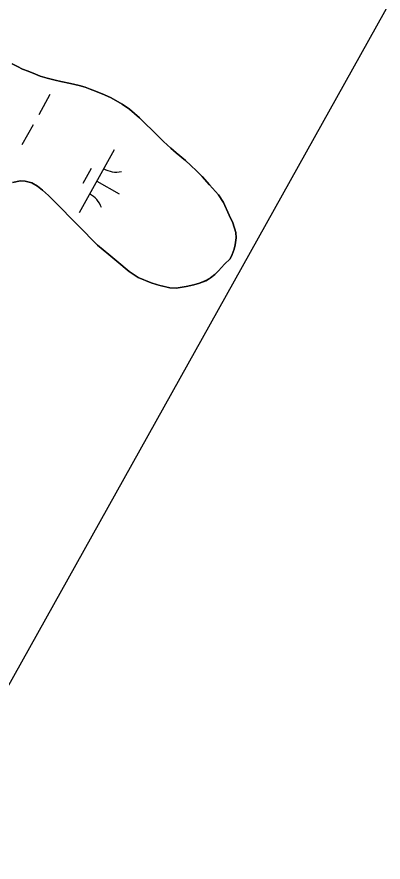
# Model space of a CAD drawing. Extents: x 3923531 to 3943530, y 207391 to 229799.
# Drawn here: x 3940611 to 3940865, y 220437 to 221025 of the extents above; entities that cross this region are included whole.
import ezdxf

# ---------------------------------------------------------------- set-up
doc = ezdxf.new("R2010")
doc.units = 0
for name, color, linetype in [('V-GRID-FRAM', 7, 'Continuous'), ('V-TOPO-SHOR', 7, 'Continuous'), ('V-WETL-SWMP', 7, 'Continuous')]:
    doc.layers.add(name, color=color, linetype=linetype)

msp = doc.modelspace()

# ---------------------------------------------------------------- linework, layer by layer
at = {"layer": 'V-GRID-FRAM'}
msp.add_lwpolyline([(3941569.42, 222286.79), (3934196.47, 209089.08), (3926890.07, 213186.24), (3934009.8, 226348.12), (3941569.42, 222286.79)], dxfattribs=at)
at = {"layer": 'V-TOPO-SHOR'}
msp.add_lwpolyline([(3940607.76, 220909.62), (3940613.22, 220910.66), (3940616.46, 220910.47), (3940621.12, 220909.28), (3940625.17, 220907.08), (3940628.63, 220904.26), (3940632.69, 220900.44), (3940635.34, 220898.03), (3940639.41, 220893.8), (3940642.46, 220890.78), (3940647.54, 220885.35), (3940651.61, 220881.32), (3940657.91, 220875.08), (3940662.19, 220870.65), (3940666.86, 220866.03), (3940674.59, 220859.59), (3940680.28, 220854.77), (3940688.81, 220847.73), (3940695.1, 220843.52), (3940704.03, 220839.72), (3940709.3, 220838.13), (3940716.99, 220836.35), (3940721.44, 220836.17), (3940728.32, 220837.22), (3940733.77, 220838.46), (3940737.61, 220839.69), (3940742.05, 220841.33), (3940745.28, 220843.38), (3940748.3, 220845.62), (3940750.92, 220848.26), (3940755.14, 220852.74), (3940758.97, 220856.6), (3940760.37, 220859.44), (3940761.77, 220863.29), (3940762.56, 220866.33), (3940763.14, 220870.98), (3940762.92, 220874.83), (3940760.86, 220881.49), (3940758.4, 220886.94), (3940754.31, 220895.62), (3940750.84, 220900.86), (3940744.74, 220907.91), (3940739.45, 220913.75), (3940735.58, 220917.57), (3940731.72, 220921.4), (3940727.85, 220924.82), (3940721.35, 220930.24), (3940717.7, 220933.26), (3940712.61, 220937.89), (3940708.14, 220942.31), (3940705.08, 220945.54), (3940700, 220950.57), (3940695.94, 220954.39), (3940689.02, 220960.42), (3940683.95, 220964.04), (3940676.24, 220968.45), (3940671.57, 220970.45), (3940665.49, 220973.04), (3940661.64, 220974.44), (3940658.19, 220975.64), (3940653.94, 220976.83), (3940648.06, 220978.21), (3940641.18, 220979.59), (3940637.33, 220980.58), (3940631.86, 220981.97), (3940627, 220983.36), (3940623.75, 220984.76), (3940618.68, 220986.76), (3940614.63, 220988.15), (3940611.18, 220990.15), (3940607.53, 220991.96)], dxfattribs=at)
at = {"layer": 'V-WETL-SWMP'}
for p, q in [((3940607.53, 220991.96), (3940611.18, 220990.16)), ((3940611.18, 220990.16), (3940614.63, 220988.15)), ((3940614.63, 220988.15), (3940618.68, 220986.76)), ((3940618.68, 220986.76), (3940623.75, 220984.76)), ((3940623.75, 220984.76), (3940627, 220983.36)), ((3940627, 220983.36), (3940631.86, 220981.97)), ((3940631.86, 220981.97), (3940637.33, 220980.58)), ((3940637.33, 220980.58), (3940641.18, 220979.59)), ((3940641.18, 220979.59), (3940648.06, 220978.21)), ((3940648.06, 220978.21), (3940653.94, 220976.83)), ((3940653.94, 220976.83), (3940658.19, 220975.64)), ((3940658.19, 220975.64), (3940661.64, 220974.44)), ((3940661.64, 220974.44), (3940665.49, 220973.04)), ((3940665.49, 220973.04), (3940671.57, 220970.45)), ((3940633.71, 220970.55), (3940625.91, 220956.58)), ((3940671.57, 220970.45), (3940676.24, 220968.45)), ((3940676.24, 220968.45), (3940683.95, 220964.04)), ((3940683.95, 220964.04), (3940689.02, 220960.42)), ((3940689.02, 220960.42), (3940695.94, 220954.39)), ((3940622.01, 220949.6), (3940614.21, 220935.63)), ((3940695.94, 220954.39), (3940700, 220950.57)), ((3940700, 220950.57), (3940705.09, 220945.54)), ((3940705.09, 220945.54), (3940708.14, 220942.31)), ((3940708.14, 220942.31), (3940712.61, 220937.89)), ((3940712.61, 220937.89), (3940717.7, 220933.26)), ((3940678.39, 220932.18), (3940654.01, 220888.53)), ((3940717.7, 220933.26), (3940721.35, 220930.24)), ((3940721.35, 220930.24), (3940727.85, 220924.82)), ((3940727.85, 220924.82), (3940731.72, 220921.4)), ((3940731.72, 220921.4), (3940735.58, 220917.57)), ((3940662.39, 220919.36), (3940656.54, 220908.88)), ((3940735.58, 220917.57), (3940739.45, 220913.75)), ((3940739.45, 220913.75), (3940744.74, 220907.91)), ((3940613.22, 220910.66), (3940607.76, 220909.62)), ((3940616.46, 220910.47), (3940613.22, 220910.66)), ((3940621.12, 220909.28), (3940616.46, 220910.47)), ((3940625.17, 220907.08), (3940621.12, 220909.28)), ((3940666.2, 220910.36), (3940681.91, 220901.58)), ((3940744.74, 220907.91), (3940750.84, 220900.86)), ((3940628.63, 220904.26), (3940625.17, 220907.08)), ((3940632.69, 220900.44), (3940628.63, 220904.26)), ((3940635.34, 220898.03), (3940632.69, 220900.44)), ((3940639.41, 220893.8), (3940635.34, 220898.03)), ((3940750.84, 220900.86), (3940754.31, 220895.62)), ((3940642.46, 220890.78), (3940639.41, 220893.8)), ((3940647.54, 220885.35), (3940642.46, 220890.78)), ((3940754.31, 220895.62), (3940758.4, 220886.94)), ((3940651.61, 220881.32), (3940647.54, 220885.35)), ((3940758.4, 220886.94), (3940760.86, 220881.49)), ((3940657.91, 220875.08), (3940651.61, 220881.32)), ((3940760.86, 220881.49), (3940762.92, 220874.83)), ((3940662.19, 220870.65), (3940657.91, 220875.08)), ((3940762.92, 220874.83), (3940763.14, 220870.99)), ((3940666.86, 220866.03), (3940662.19, 220870.65)), ((3940763.14, 220870.99), (3940762.56, 220866.33)), ((3940674.59, 220859.59), (3940666.86, 220866.03)), ((3940761.77, 220863.29), (3940760.37, 220859.44)), ((3940762.56, 220866.33), (3940761.77, 220863.29)), ((3940680.28, 220854.77), (3940674.59, 220859.59)), ((3940758.97, 220856.6), (3940755.14, 220852.73)), ((3940760.37, 220859.44), (3940758.97, 220856.6)), ((3940688.81, 220847.73), (3940680.28, 220854.77)), ((3940755.14, 220852.73), (3940750.92, 220848.26)), ((3940695.1, 220843.52), (3940688.81, 220847.73)), ((3940704.03, 220839.72), (3940695.1, 220843.52)), ((3940745.28, 220843.38), (3940742.05, 220841.34)), ((3940748.3, 220845.62), (3940745.28, 220843.38)), ((3940750.92, 220848.26), (3940748.3, 220845.62)), ((3940709.29, 220838.13), (3940704.03, 220839.72)), ((3940716.99, 220836.35), (3940709.29, 220838.13)), ((3940733.77, 220838.46), (3940728.32, 220837.22)), ((3940737.61, 220839.69), (3940733.77, 220838.46)), ((3940742.05, 220841.34), (3940737.61, 220839.69)), ((3940721.45, 220836.17), (3940716.99, 220836.35)), ((3940728.32, 220837.22), (3940721.45, 220836.17))]:
    msp.add_line(p, q, dxfattribs=at)
for centre, start, end in [((3940679.88, 220934.36), 240.03808, 281.58174), ((3940652.94, 220886.13), 20.03808, 61.58174)]:
    msp.add_arc(centre, 17.62, start, end, dxfattribs=at)

doc.saveas('drawing.dxf')
